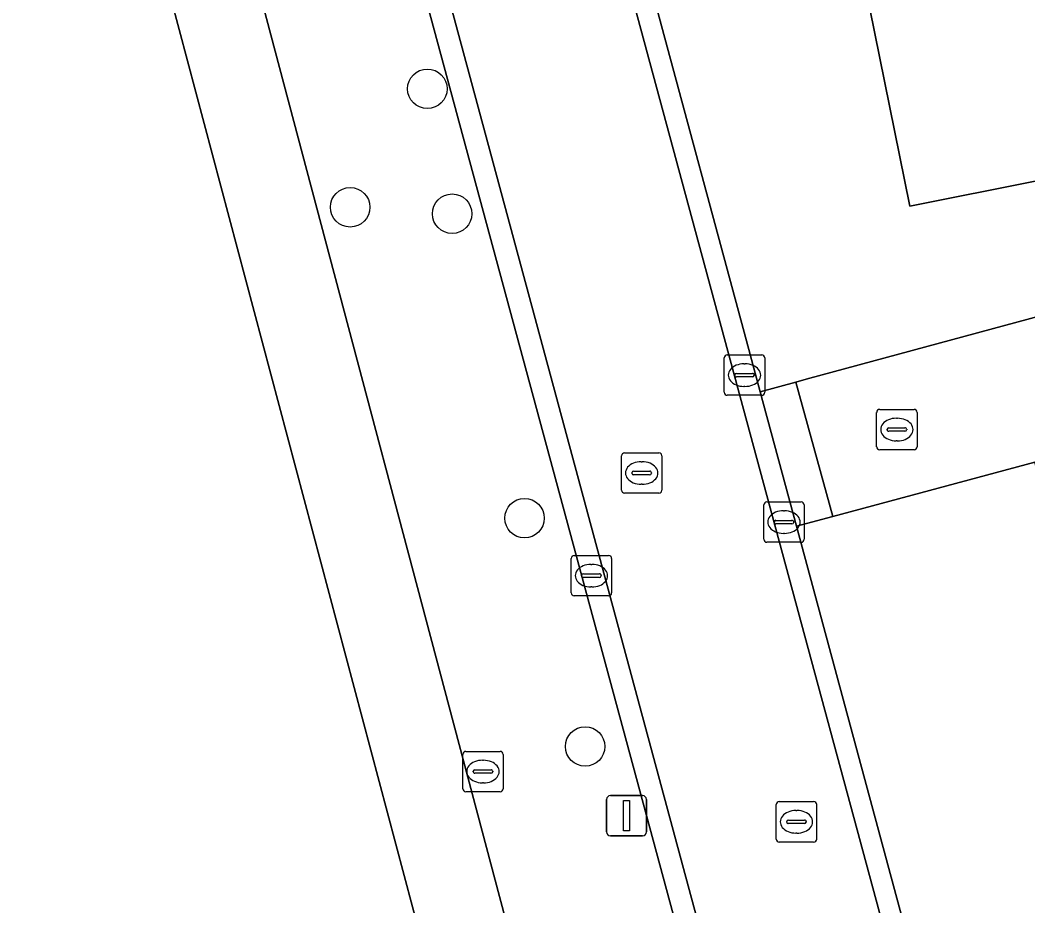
# Model space of a CAD drawing. Extents: x 162661 to 163484, y 380247 to 381230.
# Drawn here: x 162858.2 to 162883.15, y 380542.74 to 380564.68 of the extents above; entities that cross this region are included whole.
import ezdxf

# ---------------------------------------------------------------- set-up
doc = ezdxf.new("R2010")
doc.units = 0
for name, color, linetype in [('IMGEO_Boom', 7, 'Continuous'), ('IMGEO_Brandkraan', 7, 'Continuous'), ('IMGEO_Erf', 7, 'Continuous'), ('IMGEO_Groenvoorziening', 7, 'Continuous'), ('IMGEO_Kolk', 7, 'Continuous'), ('IMGEO_Lichtmast', 7, 'Continuous'), ('IMGEO_Pand', 7, 'Continuous'), ('IMGEO_Parkeervlak_open', 7, 'Continuous'), ('IMGEO_Rijbaan_lokaal_gesloten', 7, 'Continuous'), ('IMGEO_Rijbaan_lokaal_open', 7, 'Continuous'), ('IMGEO_Rioolput', 7, 'Continuous'), ('IMGEO_Voetpad_open', 7, 'Continuous')]:
    doc.layers.add(name, color=color, linetype=linetype)

msp = doc.modelspace()

# ---------------------------------------------------------------- linework, layer by layer
at = {"layer": 'IMGEO_Boom'}
for centre in [(162868.281, 380562.978), (162866.37, 380560.041), (162868.895, 380559.883), (162870.688, 380552.341), (162872.188, 380546.686)]:
    msp.add_circle(centre, 0.489, dxfattribs=at)
at = {"layer": 'IMGEO_Brandkraan'}
for p, q in [((162869.158, 380545.638), (162869.158, 380546.49)), ((162869.233, 380546.564), (162870.085, 380546.564)), ((162870.159, 380546.49), (162870.159, 380545.638)), ((162869.646, 380546.344), (162869.671, 380546.344)), ((162869.417, 380546.058), (162869.417, 380546.07)), ((162869.855, 380546.021), (162869.457, 380546.021)), ((162869.46, 380546.107), (162869.858, 380546.107)), ((162869.901, 380546.07), (162869.901, 380546.058)), ((162869.669, 380545.784), (162869.644, 380545.784)), ((162870.085, 380545.564), (162869.233, 380545.564))]:
    msp.add_line(p, q, dxfattribs=at)
for points in [[(162869.158, 380545.638), (162869.158, 380546.49)], [(162869.233, 380546.564), (162870.085, 380546.564)], [(162870.159, 380546.49), (162870.159, 380545.638)], [(162870.085, 380545.564), (162869.233, 380545.564)]]:
    msp.add_lwpolyline(points, dxfattribs=at)
for centre, radius, start, end in [((162869.235, 380546.488), 0.0765, 91.552, 178.448), ((162869.235, 380546.488), 0.0765, 91.552, 178.448), ((162870.083, 380546.488), 0.0765, 1.552, 88.448), ((162870.083, 380546.488), 0.0765, 1.552, 88.448), ((162869.862, 380546.069), 0.0386, 1.7309, 96.639), ((162869.457, 380546.067), 0.0403, 85.8775, 175.7526), ((162869.454, 380546.057), 0.0366, 178.938, 274.7102), ((162869.858, 380546.064), 0.043, 264.8664, 352.4533), ((162869.235, 380545.64), 0.0765, 181.552, 268.448), ((162869.235, 380545.64), 0.0765, 181.552, 268.448), ((162870.083, 380545.64), 0.0765, 271.552, 358.448), ((162870.083, 380545.64), 0.0765, 271.552, 358.448)]:
    msp.add_arc(centre, radius, start, end, dxfattribs=at)
for centre, major_axis, ratio, start_param, end_param in [((162869.645, 380546.064), (-0.387, 0.002), 0.722429, 4.712389, 7.853982), ((162869.67, 380546.064), (-0.39, 0.002), 0.717154, 1.570796, 4.712389)]:
    msp.add_ellipse(centre, major_axis=major_axis, ratio=ratio, start_param=start_param, end_param=end_param, dxfattribs=at)
at = {"layer": 'IMGEO_Erf'}
for points in [[(162928.422, 380628.58), (162922.445, 380627.013), (162924.514, 380620.67), (162904.943, 380613.922), (162874.152, 380603.239), (162872.455, 380602.652), (162865.273, 380600.713), (162864.386, 380600.474), (162876.183, 380556.737), (162876.524, 380555.474), (162877.407, 380555.713), (162877.661, 380555.782), (162884.529, 380557.64), (162887.699, 380558.228), (162916.304, 380563.813), (162938.452, 380568.15), (162939.612, 380563.204), (162949.689, 380565.695)], [(162891.958, 380567.159), (162888.918, 380566.553), (162889.315, 380564.562), (162889.829, 380561.983), (162880.225, 380560.068), (162878.237, 380569.899), (162887.775, 380571.77), (162887.208, 380574.614), (162890.347, 380575.24)]]:
    msp.add_lwpolyline(points, close=True, dxfattribs=at)
msp.add_lwpolyline([(162827.542, 380524.495), (162863.528, 380536.977), (162867.163, 380537.953), (162869.049, 380538.459), (162868.949, 380538.835), (162857.178, 380583.078)], dxfattribs=at)
at = {"layer": 'IMGEO_Groenvoorziening'}
msp.add_lwpolyline([(162859.28, 380583.642), (162870.993, 380539.488), (162871.119, 380539.015), (162873.866, 380539.752), (162873.529, 380541.018), (162874.697, 380541.306), (162863.335, 380583.384), (162862.17, 380583.075), (162861.845, 380584.331)], close=True, dxfattribs=at)
at = {"layer": 'IMGEO_Kolk'}
for p, q in [((162875.709, 380556.384), (162876.561, 380556.384)), ((162875.634, 380555.458), (162875.634, 380556.31)), ((162876.122, 380556.164), (162876.147, 380556.164)), ((162876.635, 380556.31), (162876.635, 380555.458)), ((162875.893, 380555.878), (162875.893, 380555.89)), ((162876.331, 380555.841), (162875.933, 380555.841)), ((162875.936, 380555.927), (162876.334, 380555.927)), ((162876.377, 380555.89), (162876.377, 380555.878)), ((162876.145, 380555.604), (162876.12, 380555.604)), ((162876.561, 380555.384), (162875.709, 380555.384)), ((162876.611, 380551.818), (162876.611, 380552.67)), ((162876.686, 380552.744), (162877.538, 380552.744)), ((162877.612, 380552.67), (162877.612, 380551.818)), ((162877.099, 380552.524), (162877.124, 380552.524)), ((162876.87, 380552.238), (162876.87, 380552.25)), ((162877.308, 380552.201), (162876.91, 380552.201)), ((162876.913, 380552.287), (162877.311, 380552.287)), ((162877.354, 380552.25), (162877.354, 380552.238)), ((162877.122, 380551.964), (162877.097, 380551.964)), ((162877.538, 380551.744), (162876.686, 380551.744)), ((162871.918, 380551.416), (162872.77, 380551.416)), ((162871.843, 380550.49), (162871.843, 380551.342)), ((162872.331, 380551.196), (162872.356, 380551.196)), ((162872.844, 380551.342), (162872.844, 380550.49)), ((162872.102, 380550.91), (162872.102, 380550.922)), ((162872.54, 380550.873), (162872.142, 380550.873)), ((162872.145, 380550.959), (162872.543, 380550.959)), ((162872.586, 380550.922), (162872.586, 380550.91)), ((162872.354, 380550.636), (162872.329, 380550.636)), ((162872.77, 380550.416), (162871.918, 380550.416))]:
    msp.add_line(p, q, dxfattribs=at)
for points in [[(162875.709, 380556.384), (162876.561, 380556.384)], [(162875.634, 380555.458), (162875.634, 380556.31)], [(162876.635, 380556.31), (162876.635, 380555.458)], [(162876.561, 380555.384), (162875.709, 380555.384)], [(162876.611, 380551.818), (162876.611, 380552.67)], [(162876.686, 380552.744), (162877.538, 380552.744)], [(162877.612, 380552.67), (162877.612, 380551.818)], [(162877.538, 380551.744), (162876.686, 380551.744)], [(162871.918, 380551.416), (162872.77, 380551.416)], [(162871.843, 380550.49), (162871.843, 380551.342)], [(162872.844, 380551.342), (162872.844, 380550.49)], [(162872.77, 380550.416), (162871.918, 380550.416)]]:
    msp.add_lwpolyline(points, dxfattribs=at)
for centre, radius, start, end in [((162875.711, 380556.308), 0.0765, 91.552, 178.448), ((162875.711, 380556.308), 0.0765, 91.552, 178.448), ((162876.559, 380556.308), 0.0765, 1.552, 88.448), ((162876.559, 380556.308), 0.0765, 1.552, 88.448), ((162875.933, 380555.887), 0.0403, 85.8775, 175.7526), ((162875.93, 380555.877), 0.0366, 178.938, 274.7102), ((162876.334, 380555.884), 0.043, 264.8664, 352.4533), ((162876.338, 380555.889), 0.0386, 1.7309, 96.639), ((162875.711, 380555.46), 0.0765, 181.552, 268.448), ((162875.711, 380555.46), 0.0765, 181.552, 268.448), ((162876.559, 380555.46), 0.0765, 271.552, 358.448), ((162876.559, 380555.46), 0.0765, 271.552, 358.448), ((162876.688, 380552.668), 0.0765, 91.552, 178.448), ((162876.688, 380552.668), 0.0765, 91.552, 178.448), ((162877.536, 380552.668), 0.0765, 1.552, 88.448), ((162877.536, 380552.668), 0.0765, 1.552, 88.448), ((162876.91, 380552.247), 0.0403, 85.8775, 175.7526), ((162876.907, 380552.237), 0.0366, 178.938, 274.7102), ((162877.311, 380552.244), 0.043, 264.8664, 352.4533), ((162877.315, 380552.249), 0.0386, 1.7309, 96.639), ((162876.688, 380551.82), 0.0765, 181.552, 268.448), ((162876.688, 380551.82), 0.0765, 181.552, 268.448), ((162877.536, 380551.82), 0.0765, 271.552, 358.448), ((162877.536, 380551.82), 0.0765, 271.552, 358.448), ((162871.92, 380551.34), 0.0765, 91.552, 178.448), ((162871.92, 380551.34), 0.0765, 91.552, 178.448), ((162872.768, 380551.34), 0.0765, 1.552, 88.448), ((162872.768, 380551.34), 0.0765, 1.552, 88.448), ((162872.142, 380550.919), 0.0403, 85.8775, 175.7526), ((162872.139, 380550.909), 0.0366, 178.938, 274.7102), ((162872.543, 380550.916), 0.043, 264.8664, 352.4533), ((162872.547, 380550.921), 0.0386, 1.7309, 96.639), ((162871.92, 380550.492), 0.0765, 181.552, 268.448), ((162871.92, 380550.492), 0.0765, 181.552, 268.448), ((162872.768, 380550.492), 0.0765, 271.552, 358.448), ((162872.768, 380550.492), 0.0765, 271.552, 358.448)]:
    msp.add_arc(centre, radius, start, end, dxfattribs=at)
for centre, major_axis, ratio, start_param, end_param in [((162876.121, 380555.884), (-0.387, 0.002), 0.722429, 4.712389, 7.853982), ((162876.146, 380555.884), (-0.39, 0.002), 0.717154, 1.570796, 4.712389), ((162877.098, 380552.244), (-0.387, 0.002), 0.722429, 4.712389, 7.853982), ((162877.123, 380552.244), (-0.39, 0.002), 0.717154, 1.570796, 4.712389), ((162872.33, 380550.916), (-0.387, 0.002), 0.722429, 4.712389, 7.853982), ((162872.355, 380550.916), (-0.39, 0.002), 0.717154, 1.570796, 4.712389)]:
    msp.add_ellipse(centre, major_axis=major_axis, ratio=ratio, start_param=start_param, end_param=end_param, dxfattribs=at)
at = {"layer": 'IMGEO_Lichtmast'}
for p, q in [((162872.718, 380544.571), (162872.718, 380545.371)), ((162872.718, 380545.371), (162872.718, 380544.571)), ((162872.818, 380545.471), (162873.608, 380545.471)), ((162873.608, 380545.471), (162872.818, 380545.471)), ((162873.708, 380545.371), (162873.708, 380544.571)), ((162873.708, 380544.571), (162873.708, 380545.371)), ((162873.608, 380544.471), (162872.818, 380544.471)), ((162872.818, 380544.471), (162873.608, 380544.471))]:
    msp.add_line(p, q, dxfattribs=at)
msp.add_lwpolyline([(162873.138, 380545.346), (162873.288, 380545.346), (162873.288, 380544.596), (162873.138, 380544.596), (162873.138, 380545.346)], dxfattribs=at)
for centre, start, end in [((162872.818, 380545.371), 90, 180), ((162872.818, 380545.371), 90, 180), ((162873.608, 380545.371), 0, 90), ((162873.608, 380545.371), 360, 90), ((162872.818, 380544.571), 180, 270), ((162872.818, 380544.571), 180, 270), ((162873.608, 380544.571), 270, 0), ((162873.608, 380544.571), 270, 0)]:
    msp.add_arc(centre, 0.1, start, end, dxfattribs=at)
at = {"layer": 'IMGEO_Pand'}
msp.add_lwpolyline([(162891.958, 380567.159), (162890.347, 380575.24), (162887.208, 380574.614), (162887.775, 380571.77), (162878.237, 380569.899), (162880.225, 380560.068), (162889.829, 380561.983), (162889.315, 380564.562), (162888.918, 380566.553)], close=True, dxfattribs=at)
at = {"layer": 'IMGEO_Parkeervlak_open'}
msp.add_lwpolyline([(162883.324, 380553.726), (162878.32, 380552.382), (162877.424, 380552.141), (162880.645, 380540.205), (162881.537, 380540.446), (162886.529, 380541.792)], close=True, dxfattribs=at)
at = {"layer": 'IMGEO_Rijbaan_lokaal_gesloten'}
msp.add_lwpolyline([(162889.085, 380501.285), (162890.125, 380503.167), (162886.907, 380515.067), (162864.293, 380598.811), (162858.479, 380620.583), (162847.107, 380663.14), (162842.816, 380661.994), (162845.2, 380653.071), (162853.834, 380620.756), (162875.558, 380540.207), (162882.977, 380512.698), (162884.78, 380511.647)], dxfattribs=at)
at = {"layer": 'IMGEO_Rijbaan_lokaal_open'}
for points in [[(162847.73, 380662.896), (162847.622, 380663.278), (162847.107, 380663.14), (162858.479, 380620.583), (162864.293, 380598.811), (162886.907, 380515.067), (162890.125, 380503.167)], [(162890.292, 380504.561), (162887.4, 380515.173), (162881.586, 380536.716), (162880.645, 380540.205), (162877.424, 380552.141), (162876.524, 380555.474), (162876.183, 380556.737), (162864.386, 380600.474), (162863.498, 380603.804), (162860.275, 380615.873), (162859.381, 380619.222), (162859.045, 380620.483), (162859.007, 380620.625), (162858.095, 380624.087), (162852.737, 380643.9), (162847.73, 380662.896)], [(162849.741, 380633.782), (162853.306, 380620.608), (162857.003, 380606.907), (162857.345, 380605.64), (162858.243, 380602.314), (162862.096, 380587.993), (162862.997, 380584.64), (162863.335, 380583.384), (162874.697, 380541.306), (162875.032, 380540.065), (162875.558, 380540.207), (162853.834, 380620.756), (162845.2, 380653.071)]]:
    msp.add_lwpolyline(points, dxfattribs=at)
msp.add_lwpolyline([(162884.529, 380557.64), (162877.661, 380555.782), (162877.407, 380555.713), (162878.32, 380552.382), (162883.324, 380553.726), (162885.127, 380554.21), (162885.007, 380554.613)], close=True, dxfattribs=at)
at = {"layer": 'IMGEO_Rioolput'}
for p, q in [((162879.407, 380554.11), (162879.407, 380554.962)), ((162879.482, 380555.036), (162880.334, 380555.036)), ((162880.408, 380554.962), (162880.408, 380554.11)), ((162879.895, 380554.816), (162879.92, 380554.816)), ((162879.666, 380554.53), (162879.666, 380554.542)), ((162880.104, 380554.493), (162879.706, 380554.493)), ((162879.709, 380554.579), (162880.107, 380554.579)), ((162880.15, 380554.542), (162880.15, 380554.53)), ((162879.918, 380554.256), (162879.893, 380554.256)), ((162873.088, 380553.034), (162873.088, 380553.886)), ((162873.163, 380553.96), (162874.015, 380553.96)), ((162874.089, 380553.886), (162874.089, 380553.034)), ((162880.334, 380554.036), (162879.482, 380554.036)), ((162873.576, 380553.74), (162873.601, 380553.74)), ((162873.347, 380553.454), (162873.347, 380553.466)), ((162873.785, 380553.417), (162873.387, 380553.417)), ((162873.39, 380553.503), (162873.788, 380553.503)), ((162873.831, 380553.466), (162873.831, 380553.454)), ((162873.599, 380553.18), (162873.574, 380553.18)), ((162874.015, 380552.96), (162873.163, 380552.96)), ((162876.92, 380544.393), (162876.92, 380545.245)), ((162876.995, 380545.319), (162877.847, 380545.319)), ((162877.921, 380545.245), (162877.921, 380544.393)), ((162877.222, 380544.862), (162877.62, 380544.862)), ((162877.408, 380545.099), (162877.433, 380545.099)), ((162877.179, 380544.813), (162877.179, 380544.825)), ((162877.617, 380544.776), (162877.219, 380544.776)), ((162877.663, 380544.825), (162877.663, 380544.813)), ((162877.431, 380544.539), (162877.406, 380544.539)), ((162877.847, 380544.319), (162876.995, 380544.319))]:
    msp.add_line(p, q, dxfattribs=at)
for points in [[(162879.407, 380554.11), (162879.407, 380554.962)], [(162879.482, 380555.036), (162880.334, 380555.036)], [(162880.408, 380554.962), (162880.408, 380554.11)], [(162873.088, 380553.034), (162873.088, 380553.886)], [(162873.163, 380553.96), (162874.015, 380553.96)], [(162874.089, 380553.886), (162874.089, 380553.034)], [(162880.334, 380554.036), (162879.482, 380554.036)], [(162874.015, 380552.96), (162873.163, 380552.96)], [(162876.92, 380544.393), (162876.92, 380545.245)], [(162876.995, 380545.319), (162877.847, 380545.319)], [(162877.921, 380545.245), (162877.921, 380544.393)], [(162877.847, 380544.319), (162876.995, 380544.319)]]:
    msp.add_lwpolyline(points, dxfattribs=at)
for centre, radius, start, end in [((162879.484, 380554.96), 0.0765, 91.552, 178.448), ((162879.484, 380554.96), 0.0765, 91.552, 178.448), ((162880.332, 380554.96), 0.0765, 1.552, 88.448), ((162880.332, 380554.96), 0.0765, 1.552, 88.448), ((162879.706, 380554.539), 0.0403, 85.8775, 175.7526), ((162879.703, 380554.529), 0.0366, 178.938, 274.7102), ((162880.107, 380554.536), 0.043, 264.8664, 352.4533), ((162880.111, 380554.541), 0.0386, 1.7309, 96.639), ((162879.484, 380554.112), 0.0765, 181.552, 268.448), ((162879.484, 380554.112), 0.0765, 181.552, 268.448), ((162880.332, 380554.112), 0.0765, 271.552, 358.448), ((162880.332, 380554.112), 0.0765, 271.552, 358.448), ((162873.165, 380553.884), 0.0765, 91.552, 178.448), ((162873.165, 380553.884), 0.0765, 91.552, 178.448), ((162874.013, 380553.884), 0.0765, 1.552, 88.448), ((162874.013, 380553.884), 0.0765, 1.552, 88.448), ((162873.387, 380553.463), 0.0403, 85.8775, 175.7526), ((162873.384, 380553.453), 0.0366, 178.938, 274.7102), ((162873.788, 380553.46), 0.043, 264.8664, 352.4533), ((162873.792, 380553.465), 0.0386, 1.7309, 96.639), ((162873.165, 380553.036), 0.0765, 181.552, 268.448), ((162873.165, 380553.036), 0.0765, 181.552, 268.448), ((162874.013, 380553.036), 0.0765, 271.552, 358.448), ((162874.013, 380553.036), 0.0765, 271.552, 358.448), ((162876.997, 380545.243), 0.0765, 91.552, 178.448), ((162876.997, 380545.243), 0.0765, 91.552, 178.448), ((162877.845, 380545.243), 0.0765, 1.552, 88.448), ((162877.845, 380545.243), 0.0765, 1.552, 88.448), ((162877.219, 380544.822), 0.0403, 85.8775, 175.7526), ((162877.624, 380544.824), 0.0386, 1.7309, 96.639), ((162877.216, 380544.812), 0.0366, 178.938, 274.7102), ((162877.62, 380544.819), 0.043, 264.8664, 352.4533), ((162876.997, 380544.395), 0.0765, 181.552, 268.448), ((162876.997, 380544.395), 0.0765, 181.552, 268.448), ((162877.845, 380544.395), 0.0765, 271.552, 358.448), ((162877.845, 380544.395), 0.0765, 271.552, 358.448)]:
    msp.add_arc(centre, radius, start, end, dxfattribs=at)
for centre, major_axis, ratio, start_param, end_param in [((162879.894, 380554.536), (-0.387, 0.002), 0.722429, 4.712389, 7.853982), ((162879.919, 380554.536), (-0.39, 0.002), 0.717154, 1.570796, 4.712389), ((162873.575, 380553.46), (-0.387, 0.002), 0.722429, 4.712389, 7.853982), ((162873.6, 380553.46), (-0.39, 0.002), 0.717154, 1.570796, 4.712389), ((162877.407, 380544.819), (-0.387, 0.002), 0.722429, 4.712389, 7.853982), ((162877.432, 380544.819), (-0.39, 0.002), 0.717154, 1.570796, 4.712389)]:
    msp.add_ellipse(centre, major_axis=major_axis, ratio=ratio, start_param=start_param, end_param=end_param, dxfattribs=at)
at = {"layer": 'IMGEO_Voetpad_open'}
for points in [[(162859.28, 380583.642), (162857.178, 380583.078), (162868.949, 380538.835), (162869.049, 380538.459), (162871.119, 380539.015), (162870.993, 380539.488)], [(162877.407, 380555.713), (162876.524, 380555.474), (162877.424, 380552.141), (162878.32, 380552.382)]]:
    msp.add_lwpolyline(points, close=True, dxfattribs=at)

doc.saveas('drawing.dxf')
